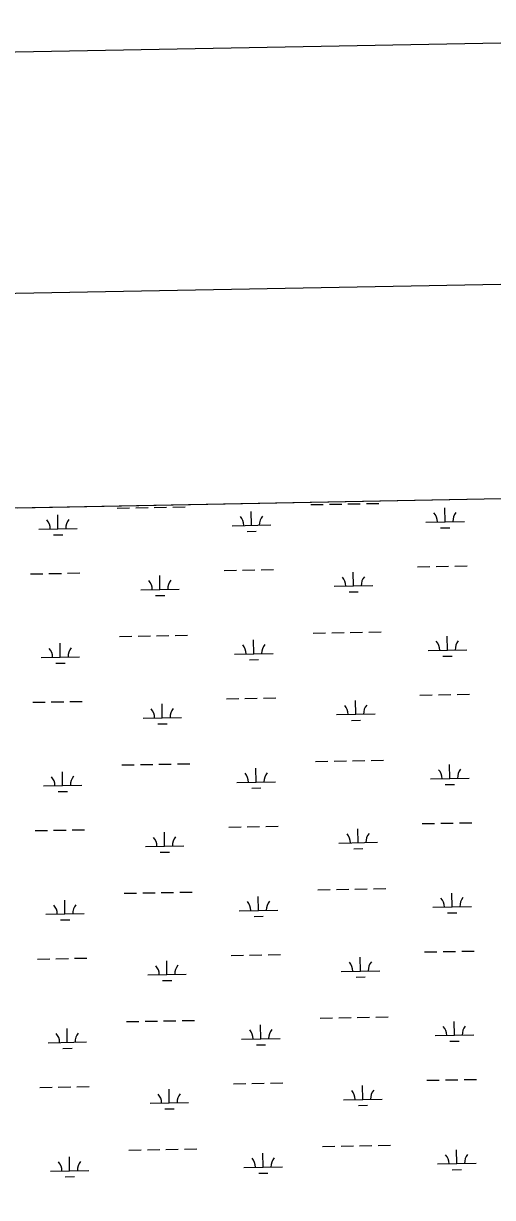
# Model space of a CAD drawing. Extents: x 3957609 to 3995875, y 234277 to 260273.
# Drawn here: x 3990793 to 3992009, y 256648 to 259690 of the extents above; entities that cross this region are included whole.
import ezdxf

# ---------------------------------------------------------------- set-up
doc = ezdxf.new("R2010")
doc.units = 0
for name, color, linetype in [('G-ANNO-NPLT', 7, 'Continuous'), ('V-ANNO-SYMB', 7, 'Continuous'), ('V-GRID-FRAM', 7, 'Continuous'), ('V-WETL-SWMP', 7, 'Continuous')]:
    doc.layers.add(name, color=color, linetype=linetype)

msp = doc.modelspace()

# ---------------------------------------------------------------- linework, layer by layer
at = {"layer": 'G-ANNO-NPLT'}
msp.add_lwpolyline([(3958631.604, 234860.578), (3995292.211, 235527.18), (3994852.859, 259689.853), (3958192.252, 259023.251)], close=True, dxfattribs=at)
at = {"layer": 'V-ANNO-SYMB'}
msp.add_lwpolyline([(3961369.919, 235535.518), (3994447.652, 236136.973), (3994031.027, 259049.761), (3960953.294, 258448.306), (3961369.919, 235535.518)], dxfattribs=at)
at = {"layer": 'V-GRID-FRAM'}
for points in [[(3961534.646, 257877.621), (3993438.57, 258485.581), (3993792.928, 240306.336), (3961873.139, 239698.074), (3961534.646, 257877.621)], [(3961534.646, 257877.621), (3993438.57, 258485.581)]]:
    msp.add_lwpolyline(points, dxfattribs=at)
at = {"layer": 'V-WETL-SWMP'}
for p, q in [((3990778.233, 258434.886), (3992205.898, 258462.091)), ((3991035.722, 258433.952), (3991067.717, 258434.534)), ((3991083.714, 258434.825), (3991115.709, 258435.406)), ((3991131.706, 258435.697), (3991163.701, 258436.279)), ((3991179.698, 258436.57), (3991211.693, 258437.152)), ((3991383.903, 258389.533), (3991383.248, 258425.527)), ((3991537.547, 258443.077), (3991569.542, 258443.658)), ((3991585.539, 258443.949), (3991617.534, 258444.531)), ((3991633.531, 258444.822), (3991665.526, 258445.404)), ((3991681.523, 258445.695), (3991713.518, 258446.276)), ((3991885.728, 258398.657), (3991885.073, 258434.651)), ((3990882.078, 258380.408), (3990881.423, 258416.402)), ((3991835.736, 258397.748), (3991935.72, 258399.566)), ((3990832.086, 258379.499), (3990932.07, 258381.317)), ((3990870.36, 258364.761), (3990894.356, 258365.198)), ((3991333.911, 258388.624), (3991433.895, 258390.442)), ((3991372.185, 258373.886), (3991396.181, 258374.322)), ((3991874.01, 258383.011), (3991898.007, 258383.447)), ((3991312.606, 258272.785), (3991344.6, 258273.367)), ((3991360.598, 258273.658), (3991392.592, 258274.24)), ((3991408.59, 258274.53), (3991440.584, 258275.112)), ((3991814.431, 258281.91), (3991846.425, 258282.492)), ((3991862.423, 258282.782), (3991894.417, 258283.364)), ((3991910.415, 258283.655), (3991942.41, 258284.237)), ((3990810.781, 258263.66), (3990842.775, 258264.242)), ((3990858.773, 258264.533), (3990890.767, 258265.115)), ((3990906.765, 258265.406), (3990938.759, 258265.987)), ((3991146.413, 258223.326), (3991145.759, 258259.32)), ((3991648.238, 258232.45), (3991647.584, 258268.444)), ((3991096.422, 258222.417), (3991196.405, 258224.235)), ((3991598.247, 258231.541), (3991698.23, 258233.359)), ((3991636.521, 258216.804), (3991660.517, 258217.24)), ((3991134.696, 258207.679), (3991158.692, 258208.115)), ((3991041.77, 258101.332), (3991073.765, 258101.914)), ((3991089.762, 258102.205), (3991121.757, 258102.786)), ((3991137.754, 258103.077), (3991169.749, 258103.659)), ((3991185.746, 258103.95), (3991217.741, 258104.532)), ((3991389.951, 258056.913), (3991389.296, 258092.907)), ((3991543.595, 258110.457), (3991575.59, 258111.038)), ((3991591.587, 258111.329), (3991623.582, 258111.911)), ((3991639.579, 258112.202), (3991671.574, 258112.784)), ((3991687.571, 258113.075), (3991719.566, 258113.656)), ((3991891.776, 258066.037), (3991891.122, 258102.031)), ((3990888.126, 258047.788), (3990887.471, 258083.782)), ((3991841.784, 258065.128), (3991941.768, 258066.946)), ((3990838.134, 258046.879), (3990938.118, 258048.697)), ((3990876.408, 258032.141), (3990900.404, 258032.578)), ((3991339.959, 258056.004), (3991439.943, 258057.822)), ((3991378.234, 258041.266), (3991402.23, 258041.702)), ((3991880.059, 258050.391), (3991904.055, 258050.827)), ((3991318.654, 257940.165), (3991350.648, 257940.747)), ((3991366.646, 257941.038), (3991398.64, 257941.62)), ((3991414.638, 257941.91), (3991446.633, 257942.492)), ((3991820.479, 257949.29), (3991852.473, 257949.872)), ((3991868.471, 257950.162), (3991900.466, 257950.744)), ((3991916.463, 257951.035), (3991948.458, 257951.617)), ((3990816.829, 257931.04), (3990848.823, 257931.622)), ((3990864.821, 257931.913), (3990896.815, 257932.495)), ((3990912.813, 257932.786), (3990944.807, 257933.367)), ((3991152.461, 257890.706), (3991151.807, 257926.7)), ((3991654.286, 257899.83), (3991653.632, 257935.824)), ((3991102.47, 257889.797), (3991202.453, 257891.615)), ((3991604.295, 257898.921), (3991704.278, 257900.739)), ((3991642.569, 257884.184), (3991666.565, 257884.62)), ((3991140.744, 257875.059), (3991164.74, 257875.495)), ((3991047.818, 257768.712), (3991079.813, 257769.294)), ((3991095.81, 257769.585), (3991127.805, 257770.166)), ((3991143.802, 257770.457), (3991175.797, 257771.039)), ((3991191.794, 257771.33), (3991223.789, 257771.912)), ((3991395.999, 257724.293), (3991395.345, 257760.287)), ((3991549.643, 257777.837), (3991581.638, 257778.418)), ((3991597.635, 257778.709), (3991629.63, 257779.291)), ((3991645.627, 257779.582), (3991677.622, 257780.164)), ((3991693.619, 257780.455), (3991725.614, 257781.036)), ((3991897.824, 257733.417), (3991897.17, 257769.411)), ((3990894.174, 257715.168), (3990893.52, 257751.162)), ((3991346.007, 257723.384), (3991445.991, 257725.202)), ((3991847.832, 257732.508), (3991947.816, 257734.326)), ((3990844.182, 257714.259), (3990944.166, 257716.077)), ((3990882.457, 257699.521), (3990906.453, 257699.958)), ((3991384.282, 257708.646), (3991408.278, 257709.082)), ((3991886.107, 257717.771), (3991910.103, 257718.207)), ((3991324.702, 257607.545), (3991356.696, 257608.127)), ((3991372.694, 257608.418), (3991404.689, 257608.999)), ((3991420.686, 257609.29), (3991452.681, 257609.872)), ((3991660.334, 257567.21), (3991659.68, 257603.204)), ((3991826.527, 257616.67), (3991858.521, 257617.252)), ((3991874.519, 257617.542), (3991906.514, 257618.124)), ((3991922.511, 257618.415), (3991954.506, 257618.997)), ((3990822.877, 257598.42), (3990854.871, 257599.002)), ((3990870.869, 257599.293), (3990902.863, 257599.875)), ((3990918.861, 257600.166), (3990950.856, 257600.747)), ((3991158.509, 257558.086), (3991157.855, 257594.08)), ((3991108.518, 257557.177), (3991208.501, 257558.995)), ((3991146.792, 257542.439), (3991170.788, 257542.875)), ((3991610.343, 257566.301), (3991710.326, 257568.119)), ((3991648.617, 257551.564), (3991672.613, 257552)), ((3991053.866, 257436.092), (3991085.861, 257436.674)), ((3991101.858, 257436.965), (3991133.853, 257437.546)), ((3991149.85, 257437.837), (3991181.845, 257438.419)), ((3991197.842, 257438.71), (3991229.837, 257439.292)), ((3991402.047, 257391.673), (3991401.393, 257427.667)), ((3991555.691, 257445.217), (3991587.686, 257445.798)), ((3991603.683, 257446.089), (3991635.678, 257446.671)), ((3991651.675, 257446.962), (3991683.67, 257447.544)), ((3991699.667, 257447.835), (3991731.662, 257448.416)), ((3991903.872, 257400.797), (3991903.218, 257436.791)), ((3990900.222, 257382.548), (3990899.568, 257418.542)), ((3991352.055, 257390.764), (3991452.039, 257392.582)), ((3991853.88, 257399.888), (3991953.864, 257401.706)), ((3990850.23, 257381.639), (3990950.214, 257383.457)), ((3990888.505, 257366.901), (3990912.501, 257367.338)), ((3991390.33, 257376.026), (3991414.326, 257376.462)), ((3991892.155, 257385.151), (3991916.151, 257385.587)), ((3990924.909, 257267.546), (3990956.904, 257268.127)), ((3991330.75, 257274.925), (3991362.745, 257275.507)), ((3991378.742, 257275.798), (3991410.737, 257276.379)), ((3991426.734, 257276.67), (3991458.729, 257277.252)), ((3991666.383, 257234.59), (3991665.728, 257270.584)), ((3991832.575, 257284.05), (3991864.57, 257284.632)), ((3991880.567, 257284.922), (3991912.562, 257285.504)), ((3991928.559, 257285.795), (3991960.554, 257286.377)), ((3990828.925, 257265.8), (3990860.919, 257266.382)), ((3990876.917, 257266.673), (3990908.912, 257267.255)), ((3991164.558, 257225.466), (3991163.903, 257261.46)), ((3991114.566, 257224.557), (3991214.549, 257226.375)), ((3991152.84, 257209.819), (3991176.836, 257210.255)), ((3991616.391, 257233.681), (3991716.374, 257235.499)), ((3991654.665, 257218.944), (3991678.661, 257219.38)), ((3991705.715, 257115.215), (3991737.71, 257115.796)), ((3990906.27, 257049.928), (3990905.616, 257085.922)), ((3991059.914, 257103.472), (3991091.909, 257104.054)), ((3991107.906, 257104.345), (3991139.901, 257104.926)), ((3991155.898, 257105.217), (3991187.893, 257105.799)), ((3991203.89, 257106.09), (3991235.885, 257106.672)), ((3991408.095, 257059.053), (3991407.441, 257095.047)), ((3991561.739, 257112.597), (3991593.734, 257113.178)), ((3991609.731, 257113.469), (3991641.726, 257114.051)), ((3991657.723, 257114.342), (3991689.718, 257114.924)), ((3991909.92, 257068.177), (3991909.266, 257104.171)), ((3991358.103, 257058.144), (3991458.087, 257059.962)), ((3991859.928, 257067.268), (3991959.912, 257069.086)), ((3990856.278, 257049.019), (3990956.262, 257050.837)), ((3990894.553, 257034.281), (3990918.549, 257034.718)), ((3991396.378, 257043.406), (3991420.374, 257043.842)), ((3991898.203, 257052.531), (3991922.199, 257052.967)), ((3990834.973, 256933.18), (3990866.968, 256933.762)), ((3990882.965, 256934.053), (3990914.96, 256934.635)), ((3990930.957, 256934.926), (3990962.952, 256935.507)), ((3991336.798, 256942.305), (3991368.793, 256942.887)), ((3991384.79, 256943.178), (3991416.785, 256943.759)), ((3991432.782, 256944.05), (3991464.777, 256944.632)), ((3991672.431, 256901.97), (3991671.776, 256937.964)), ((3991838.623, 256951.43), (3991870.618, 256952.012)), ((3991886.615, 256952.302), (3991918.61, 256952.884)), ((3991934.607, 256953.175), (3991966.602, 256953.757)), ((3991170.606, 256892.845), (3991169.951, 256928.84)), ((3991622.439, 256901.061), (3991722.422, 256902.879)), ((3991120.614, 256891.936), (3991220.597, 256893.754)), ((3991158.888, 256877.199), (3991182.884, 256877.635)), ((3991660.713, 256886.324), (3991684.709, 256886.76)), ((3991615.779, 256780.849), (3991647.774, 256781.431)), ((3991663.771, 256781.722), (3991695.766, 256782.304)), ((3991711.763, 256782.595), (3991743.758, 256783.176)), ((3990912.318, 256717.308), (3990911.664, 256753.302)), ((3991065.962, 256770.852), (3991097.957, 256771.434)), ((3991113.954, 256771.725), (3991145.949, 256772.306)), ((3991161.946, 256772.597), (3991193.941, 256773.179)), ((3991209.938, 256773.47), (3991241.933, 256774.052)), ((3991414.143, 256726.433), (3991413.489, 256762.427)), ((3991567.787, 256779.977), (3991599.782, 256780.558)), ((3991915.968, 256735.557), (3991915.314, 256771.551)), ((3991364.151, 256725.524), (3991464.135, 256727.342)), ((3991865.977, 256734.648), (3991965.96, 256736.466)), ((3991904.251, 256719.911), (3991928.247, 256720.347)), ((3990862.326, 256716.399), (3990962.31, 256718.217)), ((3990900.601, 256701.661), (3990924.597, 256702.098)), ((3991402.426, 256710.786), (3991426.422, 256711.222))]:
    msp.add_line(p, q, dxfattribs=at)
for centre, start, end in [((3990826.835, 258379.878), 0.269879, 41.813537), ((3990937.303, 258381.887), 140.269876, 181.813534), ((3991328.66, 258389.003), 0.269879, 41.813537), ((3991439.128, 258391.012), 140.269876, 181.813534), ((3991830.486, 258398.128), 0.269879, 41.813537), ((3991940.953, 258400.136), 140.269876, 181.813534), ((3991091.171, 258222.796), 0.269879, 41.813537), ((3991201.639, 258224.805), 140.269876, 181.813534), ((3991592.996, 258231.921), 0.269879, 41.813537), ((3991703.464, 258233.929), 140.269876, 181.813534), ((3991947.001, 258067.516), 140.269876, 181.813534), ((3990832.883, 258047.258), 0.269879, 41.813537), ((3990943.351, 258049.267), 140.269876, 181.813534), ((3991334.709, 258056.383), 0.269879, 41.813537), ((3991445.176, 258058.392), 140.269876, 181.813534), ((3991836.534, 258065.508), 0.269879, 41.813537), ((3991097.219, 257890.176), 0.269879, 41.813537), ((3991207.687, 257892.185), 140.269876, 181.813534), ((3991599.044, 257899.301), 0.269879, 41.813537), ((3991709.512, 257901.309), 140.269876, 181.813534), ((3991842.582, 257732.888), 0.269879, 41.813537), ((3991953.049, 257734.896), 140.269876, 181.813534), ((3990838.932, 257714.638), 0.269879, 41.813537), ((3990949.399, 257716.647), 140.269876, 181.813534), ((3991340.757, 257723.763), 0.269879, 41.813537), ((3991451.224, 257725.772), 140.269876, 181.813534), ((3991103.267, 257557.556), 0.269879, 41.813537), ((3991213.735, 257559.565), 140.269876, 181.813534), ((3991605.092, 257566.681), 0.269879, 41.813537), ((3991715.56, 257568.689), 140.269876, 181.813534), ((3991848.63, 257400.268), 0.269879, 41.813537), ((3991959.097, 257402.276), 140.269876, 181.813534), ((3990844.98, 257382.018), 0.269879, 41.813537), ((3990955.447, 257384.027), 140.269876, 181.813534), ((3991346.805, 257391.143), 0.269879, 41.813537), ((3991457.272, 257393.152), 140.269876, 181.813534), ((3991109.315, 257224.936), 0.269879, 41.813537), ((3991219.783, 257226.945), 140.269876, 181.813534), ((3991611.14, 257234.061), 0.269879, 41.813537), ((3991721.608, 257236.069), 140.269876, 181.813534), ((3991854.678, 257067.648), 0.269879, 41.813537), ((3991965.145, 257069.656), 140.269876, 181.813534), ((3990851.028, 257049.398), 0.269879, 41.813537), ((3990961.495, 257051.407), 140.269876, 181.813534), ((3991352.853, 257058.523), 0.269879, 41.813537), ((3991463.32, 257060.532), 140.269876, 181.813534), ((3991115.363, 256892.316), 0.269879, 41.813537), ((3991225.831, 256894.325), 140.269876, 181.813534), ((3991617.188, 256901.441), 0.269879, 41.813537), ((3991727.656, 256903.449), 140.269876, 181.813534), ((3991860.726, 256735.028), 0.269879, 41.813537), ((3991971.193, 256737.036), 140.269876, 181.813534), ((3990857.076, 256716.778), 0.269879, 41.813537), ((3990967.543, 256718.787), 140.269876, 181.813534), ((3991358.901, 256725.903), 0.269879, 41.813537), ((3991469.368, 256727.912), 140.269876, 181.813534)]:
    msp.add_arc(centre, 35.246, start, end, dxfattribs=at)

doc.saveas('drawing.dxf')
